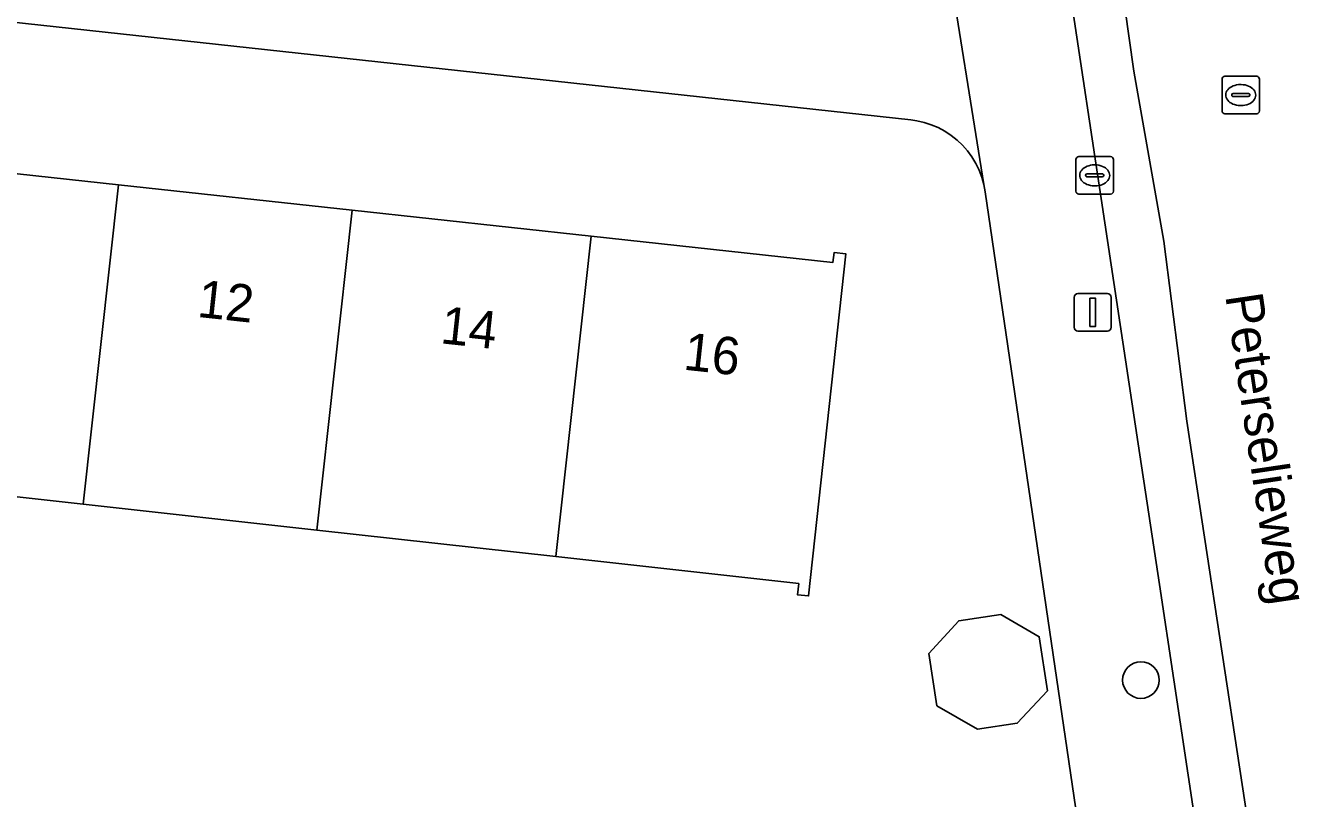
# Model space of a CAD drawing. Extents: x 162026 to 163502, y 387295 to 388169.
# Drawn here: x 162924.58 to 162959, y 387410.23 to 387430.88 of the extents above; entities that cross this region are included whole.
import ezdxf

# ---------------------------------------------------------------- set-up
doc = ezdxf.new("R2010")
doc.units = 0
for name, color, linetype in [('IMGEO_Boom', 7, 'Continuous'), ('IMGEO_Erf', 7, 'Continuous'), ('IMGEO_Kolk', 7, 'Continuous'), ('IMGEO_Lichtmast', 7, 'Continuous'), ('IMGEO_Openbare_ruimte_label', 7, 'Continuous'), ('IMGEO_Pand', 7, 'Continuous'), ('IMGEO_Pand_nummerreeks', 7, 'Continuous'), ('IMGEO_Rijbaan_lokaal_gesloten', 7, 'Continuous'), ('IMGEO_Rioolput', 7, 'Continuous'), ('IMGEO_Voetpad_open', 7, 'Continuous')]:
    doc.layers.add(name, color=color, linetype=linetype)

msp = doc.modelspace()

# ---------------------------------------------------------------- linework, layer by layer
at = {"layer": 'IMGEO_Boom'}
msp.add_circle((162954.396, 387413.388), 0.489, dxfattribs=at)
at = {"layer": 'IMGEO_Erf'}
for points in [[(162923.827, 387407.811), (162926.022, 387407.591), (162929.022, 387407.26), (162936.72, 387406.407), (162938.928, 387406.174), (162953.098, 387404.651), (162953.262, 387405.812), (162950.231, 387426.435), (162950.194, 387426.633), (162950.14, 387426.827), (162950.068, 387427.015), (162949.98, 387427.196), (162949.877, 387427.369), (162949.758, 387427.532), (162949.625, 387427.683), (162949.479, 387427.822), (162949.321, 387427.947), (162949.153, 387428.058), (162948.976, 387428.153), (162948.79, 387428.232), (162948.599, 387428.294), (162948.402, 387428.339), (162948.242, 387428.362), (162889.594, 387434.748)], [(162894.771, 387430.124), (162901.016, 387429.447), (162907.627, 387428.73), (162914.02, 387428.037), (162920.338, 387427.351), (162927.062, 387426.622), (162933.312, 387425.945), (162939.699, 387425.252), (162946.163, 387424.551), (162946.192, 387424.816), (162946.503, 387424.782), (162945.512, 387415.636), (162945.214, 387415.669), (162945.247, 387415.968), (162938.75, 387416.688), (162932.365, 387417.396), (162926.116, 387418.088), (162919.696, 387418.8), (162919.404, 387416.17), (162912.781, 387416.855), (162906.389, 387417.563), (162906.686, 387420.241), (162900.077, 387420.973)]]:
    msp.add_lwpolyline(points, dxfattribs=at)
msp.add_lwpolyline([(162949.526, 387414.972), (162950.647, 387415.143), (162951.68, 387414.546), (162951.901, 387413.101), (162951.091, 387412.236), (162950.025, 387412.074), (162948.94, 387412.701), (162948.727, 387414.097)], close=True, dxfattribs=at)
at = {"layer": 'IMGEO_Kolk'}
for p, q in [((162952.66, 387426.452), (162952.66, 387427.304)), ((162952.735, 387427.378), (162953.587, 387427.378)), ((162953.661, 387427.304), (162953.661, 387426.452)), ((162952.919, 387426.872), (162952.919, 387426.884)), ((162953.357, 387426.835), (162952.959, 387426.835)), ((162952.962, 387426.921), (162953.36, 387426.921)), ((162953.148, 387427.158), (162953.173, 387427.158)), ((162953.403, 387426.884), (162953.403, 387426.872)), ((162953.171, 387426.598), (162953.146, 387426.598)), ((162953.587, 387426.378), (162952.735, 387426.378))]:
    msp.add_line(p, q, dxfattribs=at)
for points in [[(162952.66, 387426.452), (162952.66, 387427.304)], [(162952.735, 387427.378), (162953.587, 387427.378)], [(162953.661, 387427.304), (162953.661, 387426.452)], [(162953.587, 387426.378), (162952.735, 387426.378)]]:
    msp.add_lwpolyline(points, dxfattribs=at)
for centre, radius, start, end in [((162952.737, 387427.302), 0.0765, 91.552, 178.448), ((162952.737, 387427.302), 0.0765, 91.552, 178.448), ((162953.585, 387427.302), 0.0765, 1.552, 88.448), ((162953.585, 387427.302), 0.0765, 1.552, 88.448), ((162952.959, 387426.881), 0.0403, 85.8775, 175.7526), ((162952.956, 387426.871), 0.0366, 178.938, 274.7102), ((162953.36, 387426.878), 0.043, 264.8664, 352.4533), ((162953.364, 387426.883), 0.0386, 1.7309, 96.639), ((162952.737, 387426.454), 0.0765, 181.552, 268.448), ((162952.737, 387426.454), 0.0765, 181.552, 268.448), ((162953.585, 387426.454), 0.0765, 271.552, 358.448), ((162953.585, 387426.454), 0.0765, 271.552, 358.448)]:
    msp.add_arc(centre, radius, start, end, dxfattribs=at)
for centre, major_axis, ratio, start_param, end_param in [((162953.147, 387426.878), (-0.387, 0.002), 0.722429, 4.712389, 7.853982), ((162953.172, 387426.878), (-0.39, 0.002), 0.717154, 1.570796, 4.712389)]:
    msp.add_ellipse(centre, major_axis=major_axis, ratio=ratio, start_param=start_param, end_param=end_param, dxfattribs=at)
at = {"layer": 'IMGEO_Lichtmast'}
for p, q in [((162952.612, 387422.817), (162952.612, 387423.617)), ((162952.612, 387423.617), (162952.612, 387422.817)), ((162952.712, 387423.717), (162953.502, 387423.717)), ((162953.502, 387423.717), (162952.712, 387423.717)), ((162953.602, 387423.617), (162953.602, 387422.817)), ((162953.602, 387422.817), (162953.602, 387423.617)), ((162953.502, 387422.717), (162952.712, 387422.717)), ((162952.712, 387422.717), (162953.502, 387422.717))]:
    msp.add_line(p, q, dxfattribs=at)
msp.add_lwpolyline([(162953.032, 387423.592), (162953.182, 387423.592), (162953.182, 387422.842), (162953.032, 387422.842), (162953.032, 387423.592)], dxfattribs=at)
for centre, start, end in [((162952.712, 387423.617), 90, 180), ((162952.712, 387423.617), 90, 180), ((162953.502, 387423.617), 0, 90), ((162953.502, 387423.617), 360, 90), ((162952.712, 387422.817), 180, 270), ((162952.712, 387422.817), 180, 270), ((162953.502, 387422.817), 270, 0), ((162953.502, 387422.817), 270, 0)]:
    msp.add_arc(centre, 0.1, start, end, dxfattribs=at)
at = {"layer": 'IMGEO_Pand'}
for points in [[(162927.062, 387426.622), (162920.338, 387427.351), (162919.394, 387418.833), (162919.696, 387418.8), (162926.116, 387418.088)], [(162933.312, 387425.945), (162927.062, 387426.622), (162926.116, 387418.088), (162932.365, 387417.396)], [(162932.365, 387417.396), (162938.75, 387416.688), (162939.699, 387425.252), (162933.312, 387425.945)], [(162938.75, 387416.688), (162945.247, 387415.968), (162945.214, 387415.669), (162945.512, 387415.636), (162946.503, 387424.782), (162946.192, 387424.816), (162946.163, 387424.551), (162939.699, 387425.252)], [(162948.727, 387414.097), (162948.94, 387412.701), (162950.025, 387412.074), (162951.091, 387412.236), (162951.901, 387413.101), (162951.68, 387414.546), (162950.647, 387415.143), (162949.526, 387414.972)]]:
    msp.add_lwpolyline(points, close=True, dxfattribs=at)
at = {"layer": 'IMGEO_Rijbaan_lokaal_gesloten'}
msp.add_lwpolyline([(162956.124, 387407.698), (162957.511, 387407.91), (162955.623, 387420.31), (162955.012, 387425.12), (162954.207, 387429.666), (162953.041, 387437.934), (162952.43, 387441.909), (162951.514, 387448.37), (162950.931, 387452.206), (162950.264, 387456.666), (162949.625, 387460.67), (162947.793, 387472.99), (162946.378, 387482.595), (162945.771, 387486.6), (162944.344, 387486.384), (162946.134, 387474.327), (162946.791, 387469.905), (162948.212, 387460.265), (162948.776, 387456.452), (162954.322, 387419.702), (162954.889, 387415.944), (162956.043, 387408.298)], close=True, dxfattribs=at)
msp.add_lwpolyline([(162953.041, 387437.934), (162954.207, 387429.666), (162955.012, 387425.12), (162955.623, 387420.31), (162957.511, 387407.91), (162956.124, 387407.698), (162956.419, 387405.523), (162959.613, 387383.987), (162959.701, 387383.369), (162961.051, 387383.567), (162962.204, 387375.387), (162962.857, 387369.757), (162964.382, 387344.737), (162967.383, 387344.946)], dxfattribs=at)
at = {"layer": 'IMGEO_Rioolput'}
for p, q in [((162956.565, 387428.599), (162956.565, 387429.451)), ((162956.64, 387429.525), (162957.492, 387429.525)), ((162957.053, 387429.305), (162957.078, 387429.305)), ((162957.566, 387429.451), (162957.566, 387428.599)), ((162956.824, 387429.019), (162956.824, 387429.031)), ((162957.262, 387428.982), (162956.864, 387428.982)), ((162956.867, 387429.068), (162957.265, 387429.068)), ((162957.308, 387429.031), (162957.308, 387429.019)), ((162957.076, 387428.745), (162957.051, 387428.745)), ((162957.492, 387428.525), (162956.64, 387428.525))]:
    msp.add_line(p, q, dxfattribs=at)
for points in [[(162956.565, 387428.599), (162956.565, 387429.451)], [(162956.64, 387429.525), (162957.492, 387429.525)], [(162957.566, 387429.451), (162957.566, 387428.599)], [(162957.492, 387428.525), (162956.64, 387428.525)]]:
    msp.add_lwpolyline(points, dxfattribs=at)
for centre, radius, start, end in [((162956.642, 387429.449), 0.0765, 91.552, 178.448), ((162956.642, 387429.449), 0.0765, 91.552, 178.448), ((162957.49, 387429.449), 0.0765, 1.552, 88.448), ((162957.49, 387429.449), 0.0765, 1.552, 88.448), ((162956.864, 387429.028), 0.0403, 85.8775, 175.7526), ((162956.861, 387429.018), 0.0366, 178.938, 274.7102), ((162957.265, 387429.025), 0.043, 264.8664, 352.4533), ((162957.269, 387429.03), 0.0386, 1.7309, 96.639), ((162956.642, 387428.601), 0.0765, 181.552, 268.448), ((162956.642, 387428.601), 0.0765, 181.552, 268.448), ((162957.49, 387428.601), 0.0765, 271.552, 358.448), ((162957.49, 387428.601), 0.0765, 271.552, 358.448)]:
    msp.add_arc(centre, radius, start, end, dxfattribs=at)
for centre, major_axis, ratio, start_param, end_param in [((162957.052, 387429.025), (-0.387, 0.002), 0.722429, 4.712389, 7.853982), ((162957.077, 387429.025), (-0.39, 0.002), 0.717154, 1.570796, 4.712389)]:
    msp.add_ellipse(centre, major_axis=major_axis, ratio=ratio, start_param=start_param, end_param=end_param, dxfattribs=at)
at = {"layer": 'IMGEO_Voetpad_open'}
for points in [[(162956.419, 387405.523), (162956.124, 387407.698), (162956.043, 387408.298), (162954.889, 387415.944), (162954.322, 387419.702), (162948.776, 387456.452), (162948.212, 387460.265), (162946.791, 387469.905)], [(162889.594, 387434.748), (162948.242, 387428.362), (162948.402, 387428.339), (162948.599, 387428.294), (162948.79, 387428.232), (162948.976, 387428.153), (162949.153, 387428.058), (162949.321, 387427.947), (162949.479, 387427.822), (162949.625, 387427.683), (162949.758, 387427.532), (162949.877, 387427.369), (162949.98, 387427.196), (162950.068, 387427.015), (162950.14, 387426.827), (162950.194, 387426.633), (162949.189, 387432.934)], [(162949.189, 387432.934), (162950.194, 387426.633), (162950.231, 387426.435), (162953.262, 387405.812), (162954.177, 387399.765)]]:
    msp.add_lwpolyline(points, dxfattribs=at)

# ---------------------------------------------------------------- texts
at = {"layer": 'IMGEO_Openbare_ruimte_label'}
msp.add_text('Peterselieweg', height=1, rotation=278.4543, dxfattribs=at).set_placement((162956.649, 387423.665))
at = {"layer": 'IMGEO_Pand_nummerreeks'}
for s, p in [('12', (162929.142, 387423.098)), ('14', (162935.643, 387422.393)), ('16', (162942.141, 387421.688))]:
    msp.add_text(s, height=1, rotation=353.811, dxfattribs=at).set_placement(p)

doc.saveas('drawing.dxf')
